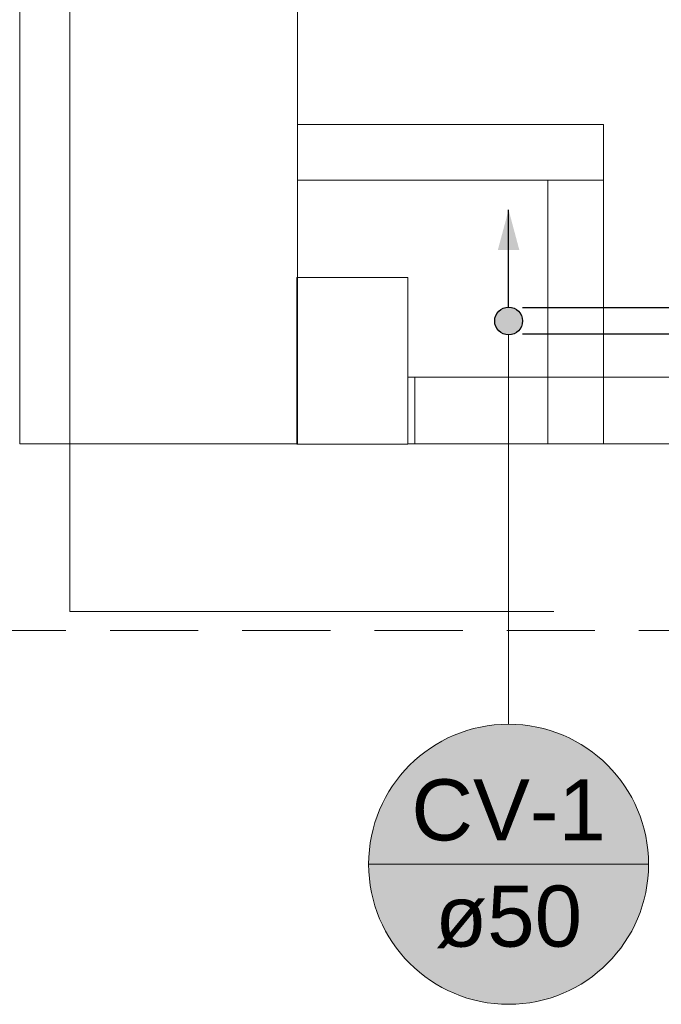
# Model space of a CAD drawing. Header units: millimetres. Extents: x 321 to 585, y -277 to 9.
# Tile 653 of 656: x 343.29 to 345.6, y -41.19 to -37.65. Entities that reach past the tile are written whole.
import ezdxf

# ---------------------------------------------------------------- set-up
doc = ezdxf.new("R2010")
doc.units = ezdxf.units.MM
doc.header["$MEASUREMENT"] = 0
doc.linetypes.add('HIDDEN2', pattern=[0.47625, 0.3175, -0.15875])
doc.linetypes.add('NULL', pattern=[0])
for name, color, linetype, lineweight in [('CV-Colunas', 1, 'Continuous', 13), ('CV-Condutos', 1, 'Continuous', 25), ('CV-Indicação coluna', 1, 'Continuous', 13), ('DI-Detalhes', 5, 'HIDDEN2', 9), ('IFC-Laje-Contorno', 134, 'Continuous', 5), ('IFC-Parede padrão-Contorno', 44, 'Continuous', 5), ('IFC-Pilar-Contorno', 83, 'Continuous', 5), ('IFC-Viga-Contorno', 66, 'Continuous', 5)]:
    doc.layers.add(name, color=color, linetype=linetype, lineweight=lineweight)
doc.styles.add('Arial', font='arial.ttf')

msp = doc.modelspace()

# ---------------------------------------------------------------- hatches: boundary and pattern name
at = {"layer": 'CV-Colunas', "linetype": 'Continuous'}
msp.add_hatch(color=1, dxfattribs=at).paths.add_polyline_path([(345.0983, -38.7307), (345.0981, -38.7263), (345.0975, -38.722), (345.0966, -38.7177), (345.0952, -38.7136), (345.0936, -38.7096), (345.0916, -38.7057), (345.0892, -38.702), (345.0866, -38.6985), (345.0836, -38.6953), (345.0804, -38.6924), (345.0769, -38.6897), (345.0733, -38.6874), (345.0694, -38.6854), (345.0654, -38.6837), (345.0612, -38.6824), (345.0569, -38.6814), (345.0526, -38.6809), (345.0483, -38.6807), (345.0439, -38.6809), (345.0396, -38.6814), (345.0353, -38.6824), (345.0312, -38.6837), (345.0271, -38.6854), (345.0233, -38.6874), (345.0196, -38.6897), (345.0161, -38.6924), (345.0129, -38.6953), (345.01, -38.6985), (345.0073, -38.702), (345.005, -38.7057), (345.0029, -38.7096), (345.0013, -38.7136), (345, -38.7177), (344.999, -38.722), (344.9984, -38.7263), (344.9983, -38.7307), (344.9984, -38.735), (344.999, -38.7394), (345, -38.7436), (345.0013, -38.7478), (345.0029, -38.7518), (345.005, -38.7557), (345.0073, -38.7594), (345.01, -38.7628), (345.0129, -38.766), (345.0161, -38.769), (345.0196, -38.7716), (345.0233, -38.774), (345.0271, -38.776), (345.0312, -38.7777), (345.0353, -38.779), (345.0396, -38.7799), (345.0439, -38.7805), (345.0483, -38.7807), (345.0526, -38.7805), (345.0569, -38.7799), (345.0612, -38.779), (345.0654, -38.7777), (345.0694, -38.776), (345.0733, -38.774), (345.0769, -38.7716), (345.0804, -38.769), (345.0836, -38.766), (345.0866, -38.7628), (345.0892, -38.7594), (345.0916, -38.7557), (345.0936, -38.7518), (345.0952, -38.7478), (345.0966, -38.7436), (345.0975, -38.7394), (345.0981, -38.735)])
at = {"layer": 'CV-Condutos', "linetype": 'Continuous'}
msp.add_hatch(color=11, dxfattribs=at).paths.add_polyline_path([(345.0483, -38.3307), (345.0094, -38.4756), (345.0871, -38.4756)])
at = {"layer": 'CV-Indicação coluna', "linetype": 'Continuous'}
msp.add_hatch(color=11, dxfattribs=at).paths.add_polyline_path([(345.5524, -40.686), (345.5505, -40.6421), (345.5447, -40.5985), (345.5352, -40.5555), (345.522, -40.5136), (345.5051, -40.473), (345.4848, -40.434), (345.4612, -40.3969), (345.4344, -40.362), (345.4047, -40.3295), (345.3723, -40.2998), (345.3374, -40.2731), (345.3003, -40.2494), (345.2613, -40.2291), (345.2207, -40.2123), (345.1787, -40.1991), (345.1358, -40.1895), (345.0922, -40.1838), (345.0483, -40.1819), (345.0043, -40.1838), (344.9607, -40.1895), (344.9178, -40.1991), (344.8758, -40.2123), (344.8352, -40.2291), (344.7962, -40.2494), (344.7591, -40.2731), (344.7242, -40.2998), (344.6918, -40.3295), (344.6621, -40.362), (344.6353, -40.3969), (344.6117, -40.434), (344.5914, -40.473), (344.5745, -40.5136), (344.5613, -40.5555), (344.5518, -40.5985), (344.5461, -40.6421), (344.5441, -40.686), (344.5461, -40.7299), (344.5518, -40.7736), (344.5613, -40.8165), (344.5745, -40.8584), (344.5914, -40.8991), (344.6117, -40.9381), (344.6353, -40.9752), (344.6621, -41.0101), (344.6918, -41.0425), (344.7242, -41.0722), (344.7591, -41.099), (344.7962, -41.1226), (344.8352, -41.1429), (344.8758, -41.1597), (344.9178, -41.173), (344.9607, -41.1825), (345.0043, -41.1882), (345.0483, -41.1901), (345.0922, -41.1882), (345.1358, -41.1825), (345.1787, -41.173), (345.2207, -41.1597), (345.2613, -41.1429), (345.3003, -41.1226), (345.3374, -41.099), (345.3723, -41.0722), (345.4047, -41.0425), (345.4344, -41.0101), (345.4612, -40.9752), (345.4848, -40.9381), (345.5051, -40.8991), (345.522, -40.8584), (345.5352, -40.8165), (345.5447, -40.7736), (345.5505, -40.7299)])

# ---------------------------------------------------------------- linework, layer by layer
at = {"layer": 'CV-Colunas'}
msp.add_circle((345.0483, -38.7307), 0.05, dxfattribs=at)
at = {"layer": 'CV-Condutos'}
for p, q in [((349.277, -38.6832), (345.0983, -38.6832)), ((349.277, -38.7782), (345.0983, -38.7782))]:
    msp.add_line(p, q, dxfattribs=at)
msp.add_lwpolyline([(345.0483, -38.6807), (345.0483, -38.3307)], dxfattribs=at)
msp.add_circle((345.0483, -38.7307), 0.05, dxfattribs=at)
at = {"layer": 'CV-Indicação coluna'}
for p, q in [((345.0483, -40.1819), (345.0483, -38.7807)), ((344.5441, -40.686), (345.5524, -40.686))]:
    msp.add_line(p, q, dxfattribs=at)
msp.add_circle((345.0483, -40.686), 0.5041, dxfattribs=at)
msp.add_circle((345.0483, -40.686), 0.5041, dxfattribs=at)
at = {"layer": 'DI-Detalhes'}
msp.add_lwpolyline([(342.9614, -34.0995), (350.5979, -34.0995), (350.5979, -39.845), (342.9614, -39.845), (342.9614, -34.0995)], dxfattribs=at)
at = {"layer": 'IFC-Laje-Contorno', "color": 7, "lineweight": 5}
for p, q in [((343.4678, -39.7759), (343.4678, -32.7643)), ((344.2885, -38.0232), (344.2885, -32.8491)), ((344.2885, -38.0232), (345.39, -38.0232)), ((344.2885, -38.0232), (345.39, -38.0232)), ((345.39, -38.9332), (345.39, -38.0232)), ((345.39, -38.9332), (345.39, -38.0232)), ((343.4678, -39.7759), (343.4678, -39.1732)), ((343.4678, -39.7759), (345.2116, -39.7759)), ((343.4678, -39.7759), (345.2116, -39.7759))]:
    msp.add_line(p, q, dxfattribs=at)
at = {"layer": 'IFC-Parede padrão-Contorno', "color": 7, "lineweight": 5}
for p, q in [((343.2885, -38.0823), (343.2885, -37.5411)), ((344.2885, -38.0823), (344.2885, -37.5411)), ((344.2885, -38.0232), (345.1275, -38.0232)), ((345.1275, -38.0232), (345.39, -38.0232)), ((345.39, -38.1755), (345.39, -38.0232)), ((343.2885, -39.1732), (343.2885, -38.0823)), ((344.2885, -38.2232), (344.2885, -38.0708)), ((344.2885, -39.1732), (344.2885, -38.0823)), ((345.39, -38.2232), (345.39, -38.1755)), ((344.2885, -38.2232), (344.551, -38.2232)), ((344.551, -38.2232), (345.39, -38.2232)), ((345.19, -38.4496), (345.19, -38.2232)), ((345.39, -38.9467), (345.39, -38.2232)), ((345.19, -39.1732), (345.19, -38.4496)), ((345.39, -39.1732), (345.39, -38.9467)), ((343.2885, -39.1732), (343.6478, -39.1732)), ((343.6478, -39.1732), (344.2885, -39.1732)), ((345.19, -39.1732), (345.2377, -39.1732)), ((345.2377, -39.1732), (345.39, -39.1732))]:
    msp.add_line(p, q, dxfattribs=at)
at = {"layer": 'IFC-Pilar-Contorno', "color": 7, "lineweight": 5}
for p, q in [((344.2857, -38.8741), (344.2857, -38.5745)), ((344.2857, -38.5745), (344.3435, -38.5745)), ((344.2857, -38.7218), (344.2857, -38.5745)), ((344.2857, -38.5745), (344.5373, -38.5745)), ((344.3435, -38.5745), (344.486, -38.5745)), ((344.486, -38.5745), (344.6857, -38.5745)), ((344.5373, -38.5745), (344.5875, -38.5745)), ((344.5875, -38.5745), (344.6857, -38.5745)), ((344.6857, -38.6612), (344.6857, -38.5745)), ((344.6857, -38.9519), (344.6857, -38.5745)), ((344.6857, -38.8749), (344.6857, -38.6612)), ((344.2857, -38.7971), (344.2857, -38.7218)), ((344.2857, -39.1745), (344.2857, -38.7971)), ((344.2857, -38.9608), (344.2857, -38.8741)), ((344.6857, -39.1745), (344.6857, -38.8749)), ((344.2857, -39.1745), (344.2857, -38.9608)), ((344.6857, -39.0992), (344.6857, -38.9519)), ((344.6857, -39.1745), (344.6857, -39.0992)), ((344.2857, -39.1745), (344.4855, -39.1745)), ((344.2857, -39.1745), (344.3359, -39.1745)), ((344.3359, -39.1745), (344.4341, -39.1745)), ((344.4341, -39.1745), (344.6857, -39.1745)), ((344.4855, -39.1745), (344.6279, -39.1745)), ((344.6279, -39.1745), (344.6857, -39.1745))]:
    msp.add_line(p, q, dxfattribs=at)
at = {"layer": 'IFC-Viga-Contorno', "color": 7, "lineweight": 5}
for p, q in [((344.6857, -38.9332), (346.0025, -38.9332)), ((344.6857, -38.9332), (345.19, -38.9332)), ((344.7111, -38.9332), (346.0025, -38.9332)), ((344.7111, -39.1732), (344.7111, -38.9332)), ((344.7111, -39.1732), (344.7111, -38.9332)), ((344.7111, -38.9332), (345.19, -38.9332)), ((345.39, -38.9332), (346.1166, -38.9332)), ((345.39, -38.9332), (349.7489, -38.9332)), ((344.6857, -39.1732), (346.1166, -39.1732)), ((344.6857, -39.1732), (346.1166, -39.1732)), ((344.7111, -39.1732), (356.7037, -39.1732)), ((344.7111, -39.1732), (356.7037, -39.1732))]:
    msp.add_line(p, q, dxfattribs=at)

# ---------------------------------------------------------------- texts
at = {"layer": 'CV-Indicação coluna', "linetype": 'NULL', "char_height": 0.22, "attachment_point": 8, "line_spacing_factor": 0.6, "style": 'Arial'}
for s, insert, width in [('CV-1', (345.0483, -40.6034), 1.400488), ('ø50', (345.0483, -40.9886), 1.059085)]:
    msp.add_mtext(s, dxfattribs=dict(at, insert=insert, width=width))

doc.saveas('drawing.dxf')
